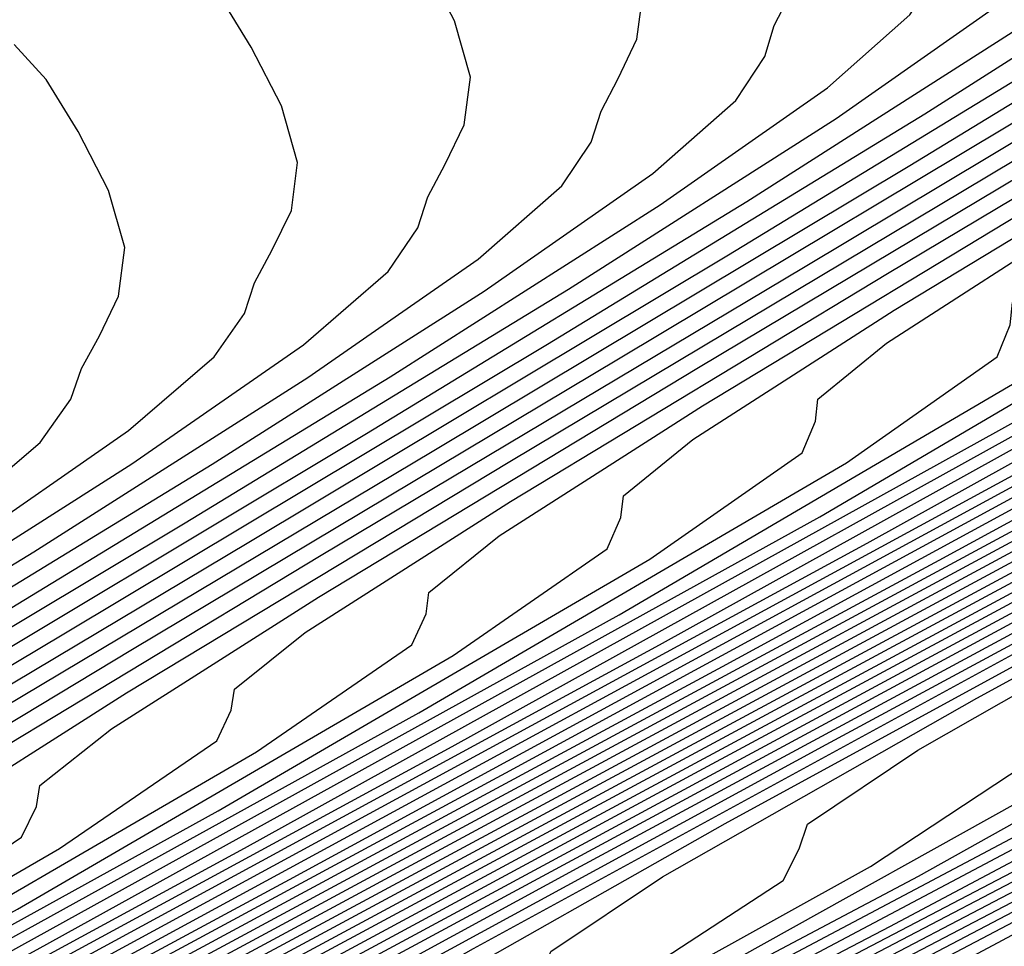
# Model space of a CAD drawing. Extents: x 3249832 to 3255657, y 13789405 to 13793316.
# Tile 500 of 656: x 3254738.05 to 3254740.75, y 13790601.68 to 13790604.23. Entities that reach past the tile are written whole.
import ezdxf

# ---------------------------------------------------------------- set-up
doc = ezdxf.new("R2010")
doc.units = 0
doc.header["$LTSCALE"] = 100
doc.header["$MEASUREMENT"] = 0
for name, color, linetype in [('GRATIO_CON', 10, 'CONTINUOUS'), ('GRATIO_ICON', 7, 'CONTINUOUS'), ('TARGETS_EAST', 7, 'CONTINUOUS')]:
    doc.layers.add(name, color=color, linetype=linetype)

# ---------------------------------------------------------------- blocks, each defined once
blk = doc.blocks.new('Gratio_032316_contours')
at = {"layer": 'GRATIO_CON', "color": 1, "linetype": 'Continuous', "flags": 128}
for points in [[(3254689.3426, 13790576.2881), (3254695.7745, 13790579.3503), (3254703.3391, 13790582.965), (3254709.7687, 13790586.0406), (3254713.3627, 13790587.7583), (3254714.688, 13790588.3896), (3254714.8784, 13790588.4788), (3254714.9186, 13790588.4989), (3254715.1958, 13790588.64), (3254715.9477, 13790589.0209), (3254717.406, 13790589.758), (3254719.7768, 13790590.9571), (3254723.2601, 13790592.7216), (3254727.837, 13790595.044), (3254732.6141, 13790597.4741), (3254736.4797, 13790599.4508), (3254738.6808, 13790600.5941), (3254739.9016, 13790601.247), (3254741.1856, 13790601.9335), (3254743.2781, 13790603.029), (3254745.7336, 13790604.3149)], [(3254689.9727, 13790576.6081), (3254696.2439, 13790579.5938), (3254703.6196, 13790583.1181), (3254709.8888, 13790586.1167), (3254713.3933, 13790587.7912), (3254714.6858, 13790588.4063), (3254714.8717, 13790588.4927), (3254714.9055, 13790588.5092), (3254715.1367, 13790588.6267), (3254715.764, 13790588.9444), (3254717.0006, 13790589.5695), (3254719.1189, 13790590.6412), (3254722.4064, 13790592.307), (3254726.9076, 13790594.5914), (3254731.6966, 13790597.0274), (3254735.6046, 13790599.0253), (3254737.8339, 13790600.182), (3254739.0703, 13790600.8418), (3254740.3706, 13790601.5359), (3254742.4901, 13790602.6448), (3254744.9774, 13790603.9467)], [(3254691.2328, 13790577.248), (3254697.1828, 13790580.0808), (3254704.1807, 13790583.4244), (3254710.129, 13790586.269), (3254713.4545, 13790587.8569), (3254714.6813, 13790588.4397), (3254714.8582, 13790588.5207), (3254714.8792, 13790588.5298), (3254715.0187, 13790588.6002), (3254715.3966, 13790588.7916), (3254716.1897, 13790589.1926), (3254717.8031, 13790590.0095), (3254720.699, 13790591.4778), (3254725.0489, 13790593.6861), (3254729.8615, 13790596.1341), (3254733.8544, 13790598.1742), (3254736.14, 13790599.3578), (3254737.4076, 13790600.0316), (3254738.7408, 13790600.7409), (3254740.9141, 13790601.8765), (3254743.4649, 13790603.2103), (3254745.6215, 13790604.3595)], [(3254724.1196, 13790593.2335), (3254728.9439, 13790595.6874), (3254732.9794, 13790597.7486), (3254735.2931, 13790598.9457), (3254736.5762, 13790599.6264), (3254737.9258, 13790600.3434), (3254740.1261, 13790601.4924), (3254742.7087, 13790602.8421), (3254744.8926, 13790604.0046)], [(3254723.1903, 13790592.7809), (3254728.0264, 13790595.2407), (3254732.1043, 13790597.3231), (3254734.4462, 13790598.5336), (3254735.7448, 13790599.2213), (3254737.1109, 13790599.9459), (3254739.3381, 13790601.1082), (3254741.9525, 13790602.4739), (3254744.1637, 13790603.6497), (3254745.3795, 13790604.3396)], [(3254690.0632, 13790576.7709), (3254693.123, 13790578.2079), (3254698.591, 13790580.8113), (3254705.0221, 13790583.884), (3254710.4885, 13790586.4982), (3254713.5444, 13790587.9574), (3254714.6719, 13790588.4924), (3254714.8349, 13790588.5658), (3254714.9582, 13790588.6248), (3254715.8092, 13790589.0544), (3254718.1159, 13790590.2241), (3254722.2424, 13790592.3192), (3254727.097, 13790594.7881), (3254731.2239, 13790596.8948), (3254733.5977, 13790598.1207), (3254734.9133, 13790598.8161), (3254736.296, 13790599.5483), (3254738.55, 13790600.7241), (3254741.1963, 13790602.1057), (3254743.4348, 13790603.2948), (3254744.6662, 13790603.9913), (3254745.0955, 13790604.2901)], [(3254726.0488, 13790594.2943), (3254729.8279, 13790596.2235), (3254732.0087, 13790597.3498), (3254733.2637, 13790598.0124), (3254734.6661, 13790598.7533), (3254736.974, 13790599.9558), (3254739.6839, 13790601.3694), (3254741.9769, 13790602.585), (3254743.2398, 13790603.2949), (3254743.6817, 13790603.5966), (3254743.7175, 13790603.689), (3254743.7354, 13790603.7605), (3254744.0182, 13790603.959), (3254744.8221, 13790604.4219)], [(3254725.5247, 13790594.0474), (3254729.1299, 13790595.8879), (3254731.2143, 13790596.9644), (3254732.4389, 13790597.6106), (3254733.8512, 13790598.3558), (3254736.186, 13790599.5716), (3254738.9277, 13790601.0012), (3254741.248, 13790602.23), (3254742.5266, 13790602.9467), (3254742.9749, 13790603.2499), (3254743.0122, 13790603.3413), (3254743.0312, 13790603.4119), (3254743.3179, 13790603.6114), (3254744.1316, 13790604.0787), (3254745.6476, 13790604.909)], [(3254725.0006, 13790593.8006), (3254728.4319, 13790595.5522), (3254730.4198, 13790596.5789), (3254731.6141, 13790597.2088), (3254733.0362, 13790597.9583), (3254735.398, 13790599.1875), (3254738.1715, 13790600.633), (3254740.5191, 13790601.8751), (3254741.8134, 13790602.5984), (3254742.268, 13790602.9031), (3254742.3069, 13790602.9935), (3254742.327, 13790603.0633), (3254742.6177, 13790603.2637), (3254743.4411, 13790603.7356), (3254744.9748, 13790604.5749)], [(3254724.4765, 13790593.5537), (3254727.7338, 13790595.2166), (3254729.6254, 13790596.1934), (3254730.7893, 13790596.807), (3254732.2213, 13790597.5607), (3254734.6099, 13790598.8034), (3254737.4153, 13790600.2648), (3254739.7902, 13790601.5202), (3254741.1002, 13790602.2502), (3254741.5612, 13790602.5564), (3254741.6016, 13790602.6458), (3254741.6228, 13790602.7147), (3254741.9174, 13790602.9161), (3254742.7506, 13790603.3925), (3254744.302, 13790604.2409), (3254746.4073, 13790605.3777)], [(3254726.3378, 13790594.5453), (3254728.0364, 13790595.4225), (3254729.1397, 13790596.0034), (3254730.5914, 13790596.7657), (3254733.0339, 13790598.0351), (3254735.9029, 13790599.5284), (3254738.3324, 13790600.8104), (3254739.6738, 13790601.5537), (3254740.1474, 13790601.863), (3254740.191, 13790601.9504), (3254740.2145, 13790602.0175), (3254740.5169, 13790602.2209), (3254741.3696, 13790602.7062), (3254742.9564, 13790603.5729), (3254745.1093, 13790604.735)], [(3254725.6398, 13790594.2097), (3254727.242, 13790595.0371), (3254728.3149, 13790595.6016), (3254729.7765, 13790596.3682), (3254732.2459, 13790597.6509), (3254735.1467, 13790599.1602), (3254737.6035, 13790600.4555), (3254738.9606, 13790601.2055), (3254739.4406, 13790601.5162), (3254739.4857, 13790601.6027), (3254739.5103, 13790601.6689), (3254739.8166, 13790601.8732), (3254740.6791, 13790602.3631), (3254742.2835, 13790603.2388), (3254744.4603, 13790604.4136), (3254746.951, 13790605.7536)], [(3254726.4475, 13790594.6516), (3254727.4901, 13790595.1998), (3254728.9615, 13790595.9707), (3254731.4579, 13790597.2668), (3254734.3904, 13790598.792), (3254736.8745, 13790600.1006), (3254738.2473, 13790600.8573), (3254738.7337, 13790601.1695), (3254738.7804, 13790601.255), (3254738.8061, 13790601.3203), (3254739.1163, 13790601.5256), (3254739.9886, 13790602.0199), (3254741.6107, 13790602.9048), (3254743.8113, 13790604.0922), (3254746.3292, 13790605.4468)], [(3254726.6653, 13790594.798), (3254728.1466, 13790595.5731), (3254730.6698, 13790596.8826), (3254733.6342, 13790598.4238), (3254736.1456, 13790599.7456), (3254737.5341, 13790600.5091), (3254738.0268, 13790600.8228), (3254738.0751, 13790600.9073), (3254738.1019, 13790600.9716), (3254738.4161, 13790601.178), (3254739.2981, 13790601.6768), (3254740.9379, 13790602.5708), (3254743.1622, 13790603.7708), (3254745.7073, 13790605.14)], [(3254726.5167, 13790594.7781), (3254729.0938, 13790596.1143), (3254732.1218, 13790597.6874), (3254734.6878, 13790599.0358), (3254736.1077, 13790599.8126), (3254736.6131, 13790600.1293), (3254736.6645, 13790600.2119), (3254736.6935, 13790600.2744), (3254737.0155, 13790600.4827), (3254737.9171, 13790600.9906), (3254739.5923, 13790601.9027), (3254741.8642, 13790603.128), (3254744.4636, 13790604.5264), (3254747.1108, 13790605.9534)], [(3254725.7018, 13790594.3806), (3254728.3058, 13790595.7302), (3254731.3656, 13790597.3192), (3254733.9589, 13790598.6809), (3254735.3945, 13790599.4644), (3254735.9062, 13790599.7826), (3254735.9592, 13790599.8642), (3254735.9893, 13790599.9258), (3254736.3152, 13790600.1351), (3254737.2266, 13790600.6474), (3254738.9195, 13790601.5687), (3254741.2152, 13790602.8067), (3254743.8418, 13790604.2196), (3254746.5167, 13790605.6615)], [(3254724.8869, 13790593.9831), (3254727.5178, 13790595.346), (3254730.6094, 13790596.951), (3254733.23, 13790598.326), (3254734.6813, 13790599.1162), (3254735.1994, 13790599.4358), (3254735.2539, 13790599.5165), (3254735.2851, 13790599.5772), (3254735.615, 13790599.7875), (3254736.5361, 13790600.3043), (3254738.2467, 13790601.2347), (3254740.5662, 13790602.4853), (3254743.2199, 13790603.9128), (3254745.9225, 13790605.3696)], [(3254726.7297, 13790594.9619), (3254729.8532, 13790596.5828), (3254732.5011, 13790597.9711), (3254733.9681, 13790598.7679), (3254734.4925, 13790599.0891), (3254734.5486, 13790599.1688), (3254734.5809, 13790599.2286), (3254734.9147, 13790599.4398), (3254735.8456, 13790599.9612), (3254737.5738, 13790600.9006), (3254739.9172, 13790602.1639), (3254742.5981, 13790603.606), (3254745.3284, 13790605.0776)], [(3254725.1537, 13790594.1936), (3254728.3408, 13790595.8464), (3254731.0432, 13790597.2612), (3254732.5416, 13790598.0715), (3254733.0788, 13790598.3956), (3254733.138, 13790598.4734), (3254733.1725, 13790598.5314), (3254733.5142, 13790598.7446), (3254734.4647, 13790599.2749), (3254736.2282, 13790600.2326), (3254738.6192, 13790601.5211), (3254741.3544, 13790602.9924), (3254744.14, 13790604.4938), (3254746.6389, 13790605.8542)], [(3254724.3657, 13790593.8095), (3254727.5846, 13790595.4782), (3254730.3143, 13790596.9063), (3254731.8284, 13790597.7233), (3254732.3719, 13790598.0489), (3254732.4327, 13790598.1257), (3254732.4683, 13790598.1828), (3254732.8139, 13790598.397), (3254733.7742, 13790598.9318), (3254735.5554, 13790599.8985), (3254737.9702, 13790601.1997), (3254740.7326, 13790602.6856), (3254743.5459, 13790604.2018), (3254746.0696, 13790605.5755)], [(3254726.8284, 13790595.11), (3254729.5854, 13790596.5514), (3254731.1152, 13790597.375), (3254731.6651, 13790597.7022), (3254731.7274, 13790597.7779), (3254731.7641, 13790597.8342), (3254732.1136, 13790598.0493), (3254733.0837, 13790598.5886), (3254734.8826, 13790599.5645), (3254737.3212, 13790600.8783), (3254740.1107, 13790602.3788), (3254742.9517, 13790603.9099), (3254745.5004, 13790605.2968)], [(3254726.0722, 13790594.7418), (3254728.8565, 13790596.1965), (3254730.402, 13790597.0268), (3254730.9582, 13790597.3554), (3254731.0222, 13790597.4302), (3254731.0599, 13790597.4856), (3254731.4133, 13790597.7017), (3254732.3932, 13790598.2455), (3254734.2098, 13790599.2305), (3254736.6721, 13790600.557), (3254739.4889, 13790602.072), (3254742.3576, 13790603.618), (3254744.9312, 13790605.0181)], [(3254724.5597, 13790594.0055), (3254727.3987, 13790595.4866), (3254728.9756, 13790596.3303), (3254729.5445, 13790596.662), (3254729.6116, 13790596.7348), (3254729.6515, 13790596.7883), (3254730.0128, 13790597.0065), (3254731.0122, 13790597.5592), (3254732.8641, 13790598.5624), (3254735.3741, 13790599.9142), (3254738.2452, 13790601.4584), (3254741.1692, 13790603.0341), (3254743.7928, 13790604.4607), (3254745.7514, 13790605.5527)], [(3254726.6698, 13790595.1317), (3254728.2624, 13790595.9821), (3254728.8376, 13790596.3152), (3254728.9063, 13790596.3871), (3254728.9473, 13790596.4397), (3254729.3125, 13790596.6588), (3254730.3217, 13790597.2161), (3254732.1913, 13790598.2284), (3254734.7251, 13790599.5928), (3254737.6234, 13790601.1516), (3254740.5751, 13790602.7422), (3254743.2236, 13790604.1819), (3254745.201, 13790605.2835)], [(3254725.9781, 13790594.796), (3254727.5602, 13790595.6396), (3254728.1321, 13790595.9692), (3254728.201, 13790596.0394), (3254728.2432, 13790596.0911), (3254728.6123, 13790596.3112), (3254729.6312, 13790596.873), (3254731.5185, 13790597.8944), (3254734.0761, 13790599.2714), (3254737.0015, 13790600.8448), (3254739.9809, 13790602.4502), (3254742.6544, 13790603.9032), (3254744.6507, 13790605.0144), (3254745.719, 13790605.6546)], [(3254726.8879, 13790595.3125), (3254727.4304, 13790595.6251), (3254727.4957, 13790595.6917), (3254727.539, 13790595.7425), (3254727.912, 13790595.9636), (3254728.9407, 13790596.5299), (3254730.8457, 13790597.5603), (3254733.4271, 13790598.95), (3254736.3797, 13790600.538), (3254739.3867, 13790602.1583), (3254742.0852, 13790603.6245), (3254744.1004, 13790604.7453), (3254745.1792, 13790605.3901)], [(3254726.5114, 13790595.2683), (3254727.5597, 13790595.8436), (3254729.5001, 13790596.8923), (3254732.1291, 13790598.3073), (3254735.136, 13790599.9244), (3254738.1984, 13790601.5744), (3254740.9468, 13790603.0671), (3254742.9997, 13790604.207), (3254744.0997, 13790604.8611), (3254744.4835, 13790605.1454), (3254744.5116, 13790605.2382), (3254744.5122, 13790605.3046), (3254744.6836, 13790605.4556), (3254745.1918, 13790605.789)], [(3254726.8692, 13790595.5005), (3254728.8273, 13790596.5582), (3254731.4801, 13790597.9859), (3254734.5142, 13790599.6176), (3254737.6043, 13790601.2825), (3254740.3776, 13790602.7884), (3254742.4494, 13790603.9379), (3254743.5599, 13790604.5966), (3254743.948, 13790604.8818), (3254743.9772, 13790604.9739), (3254743.9785, 13790605.0395), (3254744.152, 13790605.1909), (3254744.6652, 13790605.5266), (3254745.6126, 13790606.1037)], [(3254726.1787, 13790595.1573), (3254728.1544, 13790596.2242), (3254730.8311, 13790597.6645), (3254733.8923, 13790599.3108), (3254737.0101, 13790600.9906), (3254739.8083, 13790602.5097), (3254741.8991, 13790603.6688), (3254743.0202, 13790604.3321), (3254743.4125, 13790604.6182), (3254743.4428, 13790604.7095), (3254743.4448, 13790604.7744), (3254743.6204, 13790604.9262), (3254744.1386, 13790605.2643), (3254745.0947, 13790605.8461)], [(3254725.4882, 13790594.8142), (3254727.4816, 13790595.8902), (3254730.1821, 13790597.3431), (3254733.2705, 13790599.004), (3254736.4159, 13790600.6987), (3254739.2391, 13790602.231), (3254741.3488, 13790603.3996), (3254742.4804, 13790604.0675), (3254742.877, 13790604.3547), (3254742.9084, 13790604.4452), (3254742.9111, 13790604.5093), (3254743.0888, 13790604.6615), (3254743.612, 13790605.0019), (3254744.5768, 13790605.5886), (3254745.7826, 13790606.31)], [(3254726.136, 13790595.2221), (3254728.884, 13790596.7003), (3254732.0268, 13790598.3905), (3254735.2276, 13790600.1148), (3254738.1007, 13790601.6735), (3254740.2481, 13790602.8614), (3254741.4009, 13790603.5385), (3254741.806, 13790603.8275), (3254741.8396, 13790603.9165), (3254741.8437, 13790603.9792), (3254742.0257, 13790604.132), (3254742.5588, 13790604.4772), (3254743.541, 13790605.0735), (3254744.7681, 13790605.8073)], [(3254725.4632, 13790594.8881), (3254728.235, 13790596.3789), (3254731.405, 13790598.0837), (3254734.6335, 13790599.8229), (3254737.5315, 13790601.3948), (3254739.6978, 13790602.5923), (3254740.8611, 13790603.274), (3254741.2705, 13790603.5639), (3254741.3051, 13790603.6521), (3254741.31, 13790603.7141), (3254741.4941, 13790603.8673), (3254742.0322, 13790604.2148), (3254743.023, 13790604.816), (3254744.2609, 13790605.556), (3254745.4639, 13790606.2766)], [(3254724.7904, 13790594.5541), (3254727.586, 13790596.0576), (3254730.7831, 13790597.7769), (3254734.0393, 13790599.5309), (3254736.9623, 13790601.1161), (3254739.1475, 13790602.3231), (3254740.3214, 13790603.0095), (3254740.735, 13790603.3004), (3254740.7707, 13790603.3878), (3254740.7763, 13790603.449), (3254740.9625, 13790603.6026), (3254741.5056, 13790603.9525), (3254742.5051, 13790604.5584), (3254743.7537, 13790605.3047), (3254744.967, 13790606.0314)], [(3254726.937, 13790595.7362), (3254730.1613, 13790597.4701), (3254733.4451, 13790599.239), (3254736.3931, 13790600.8374), (3254738.5972, 13790602.054), (3254739.7816, 13790602.745), (3254740.1996, 13790603.0368), (3254740.2363, 13790603.1234), (3254740.2426, 13790603.1839), (3254740.4309, 13790603.3379), (3254740.979, 13790603.6901), (3254741.9872, 13790604.3009), (3254743.2464, 13790605.0534), (3254744.4701, 13790605.7863), (3254745.4248, 13790606.3694)], [(3254725.639, 13790595.0934), (3254728.9176, 13790596.8565), (3254732.2568, 13790598.6551), (3254735.2547, 13790600.28), (3254737.4965, 13790601.5157), (3254738.7021, 13790602.216), (3254739.1286, 13790602.5096), (3254739.1675, 13790602.5947), (3254739.1753, 13790602.6537), (3254739.3678, 13790602.8085), (3254739.9258, 13790603.1654), (3254740.9514, 13790603.7858), (3254742.2319, 13790604.5507), (3254743.4762, 13790605.2959), (3254744.4471, 13790605.8888), (3254745.1243, 13790606.3232)], [(3254724.99, 13790594.772), (3254728.2958, 13790596.5497), (3254731.6627, 13790598.3632), (3254734.6855, 13790600.0013), (3254736.9462, 13790601.2466), (3254738.1623, 13790601.9514), (3254738.5931, 13790602.2461), (3254738.6331, 13790602.3303), (3254738.6416, 13790602.3886), (3254738.8362, 13790602.5437), (3254739.3992, 13790602.903), (3254740.4335, 13790603.5283), (3254741.7247, 13790604.2994), (3254742.9793, 13790605.0508), (3254743.9582, 13790605.6485), (3254744.6412, 13790606.0863), (3254745.0626, 13790606.3893)], [(3254724.341, 13790594.4506), (3254727.6739, 13790596.2429), (3254731.0685, 13790598.0713), (3254734.1162, 13790599.7226), (3254736.3959, 13790600.9775), (3254737.6226, 13790601.6869), (3254738.0576, 13790601.9825), (3254738.0987, 13790602.066), (3254738.1079, 13790602.1235), (3254738.3046, 13790602.279), (3254738.8726, 13790602.6406), (3254739.9155, 13790603.2707), (3254741.2175, 13790604.0481), (3254742.4824, 13790604.8056), (3254743.4694, 13790605.4082), (3254744.1581, 13790605.8493), (3254744.5832, 13790606.1542), (3254744.7888, 13790606.3504)], [(3254737.773, 13790602.0143), (3254738.346, 13790602.3783), (3254739.3976, 13790603.0132), (3254740.7102, 13790603.7968), (3254741.9854, 13790604.5604), (3254742.9805, 13790605.168), (3254743.6749, 13790605.6124), (3254744.1038, 13790605.9191), (3254744.3117, 13790606.1157), (3254744.38, 13790606.2392), (3254744.3996, 13790606.3287), (3254744.4403, 13790606.4179), (3254744.4868, 13790606.5193)], [(3254737.2928, 13790601.8536), (3254738.3618, 13790602.4981), (3254739.6957, 13790603.2941), (3254740.9916, 13790604.0701), (3254742.0028, 13790604.6874), (3254742.7086, 13790605.1385), (3254743.1451, 13790605.4489), (3254743.3574, 13790605.6464), (3254743.4281, 13790605.7692), (3254743.4492, 13790605.8578), (3254743.4912, 13790605.9472), (3254743.5386, 13790606.0497), (3254743.5545, 13790606.172), (3254743.5133, 13790606.3164), (3254743.4351, 13790606.4674)], [(3254737.8439, 13790602.2406), (3254739.1885, 13790603.0428), (3254740.4947, 13790603.8249), (3254741.5139, 13790604.4471), (3254742.2255, 13790604.9016), (3254742.6658, 13790605.2138), (3254742.8803, 13790605.4117), (3254742.9522, 13790605.5341), (3254742.9741, 13790605.6223), (3254743.0167, 13790605.7118), (3254743.0646, 13790605.8149), (3254743.0806, 13790605.9382), (3254743.0391, 13790606.0837), (3254742.9604, 13790606.2357), (3254742.8763, 13790606.3739), (3254742.7898, 13790606.4736)], [(3254737.326, 13790601.983), (3254738.6813, 13790602.7915), (3254739.9977, 13790603.5798), (3254741.025, 13790604.2068), (3254741.7424, 13790604.6646), (3254742.1864, 13790604.9787), (3254742.4032, 13790605.1771)], [(3254736.808, 13790601.7255), (3254738.174, 13790602.5402), (3254739.5008, 13790603.3346), (3254740.5361, 13790603.9665), (3254741.2592, 13790604.4277), (3254741.707, 13790604.7436), (3254741.926, 13790604.9424), (3254742.0004, 13790605.0641), (3254742.0237, 13790605.1514), (3254742.0676, 13790605.241), (3254742.1165, 13790605.3453), (3254742.1327, 13790605.4705), (3254742.0906, 13790605.6182), (3254742.0109, 13790605.7721), (3254741.9261, 13790605.9113), (3254741.8394, 13790606.0103), (3254741.6355, 13790606.0259), (3254741.1698, 13790605.9102), (3254740.3671, 13790605.6431), (3254739.4294, 13790605.3154), (3254738.6281, 13790605.0453), (3254738.1557, 13790604.9158), (3254737.8883, 13790604.8674)], [(3254737.1595, 13790602.0375), (3254738.507, 13790602.8443), (3254739.5584, 13790603.4859), (3254740.2929, 13790603.9538), (3254740.7483, 13790604.2734), (3254740.9718, 13790604.4731), (3254741.0486, 13790604.594), (3254741.0733, 13790604.6805), (3254741.1185, 13790604.7702), (3254741.1683, 13790604.8757), (3254741.1849, 13790605.0027), (3254741.1421, 13790605.1527), (3254741.0614, 13790605.3086), (3254740.9759, 13790605.4487), (3254740.8889, 13790605.5471), (3254740.6831, 13790605.5603), (3254740.2113, 13790605.4407), (3254739.3967, 13790605.1681), (3254738.4449, 13790604.8344), (3254737.6318, 13790604.5588)], [(3254738.01, 13790602.5991), (3254739.0695, 13790603.2456), (3254739.8098, 13790603.7169), (3254740.2689, 13790604.0383), (3254740.4947, 13790604.2384), (3254740.5726, 13790604.359), (3254740.5981, 13790604.445), (3254740.6439, 13790604.5349), (3254740.6943, 13790604.6409), (3254740.711, 13790604.7689), (3254740.6679, 13790604.92), (3254740.5867, 13790605.0768), (3254740.5008, 13790605.2174), (3254740.4137, 13790605.3155), (3254740.2069, 13790605.3275), (3254739.732, 13790605.2059), (3254738.9116, 13790604.9306), (3254737.9527, 13790604.5939)], [(3254737.5131, 13790602.3539), (3254738.5807, 13790603.0053), (3254739.3266, 13790603.4799), (3254739.7896, 13790603.8031), (3254740.0175, 13790604.0037), (3254740.0967, 13790604.124), (3254740.1229, 13790604.2095), (3254740.1694, 13790604.2995), (3254740.2202, 13790604.4061), (3254740.2371, 13790604.535), (3254740.1937, 13790604.6872), (3254740.1119, 13790604.845), (3254740.0257, 13790604.9861), (3254739.9384, 13790605.0838), (3254739.7307, 13790605.0948), (3254739.2528, 13790604.9711), (3254738.4264, 13790604.6931), (3254737.4604, 13790604.3534)], [(3254737.0162, 13790602.1087), (3254738.0918, 13790602.765), (3254738.8435, 13790603.243), (3254739.3102, 13790603.568), (3254739.5404, 13790603.7691), (3254739.6208, 13790603.8889), (3254739.6477, 13790603.9741), (3254739.6948, 13790604.0641), (3254739.7461, 13790604.1713), (3254739.7631, 13790604.3012), (3254739.7194, 13790604.4545), (3254739.6372, 13790604.6132), (3254739.5506, 13790604.7548), (3254739.4632, 13790604.8522), (3254739.2546, 13790604.862), (3254738.7735, 13790604.7363), (3254737.9412, 13790604.4556)], [(3254737.8772, 13790602.7691), (3254738.3515, 13790603.0978), (3254738.5862, 13790603.2997), (3254738.669, 13790603.4189), (3254738.6973, 13790603.5032), (3254738.7457, 13790603.5933), (3254738.798, 13790603.7017), (3254738.8153, 13790603.8334), (3254738.771, 13790603.989), (3254738.6877, 13790604.1497), (3254738.6005, 13790604.2922), (3254738.5127, 13790604.389), (3254738.3022, 13790604.3964), (3254737.815, 13790604.2667)], [(3254737.8721, 13790602.8627), (3254738.109, 13790603.065), (3254738.1931, 13790603.1838), (3254738.2221, 13790603.2677), (3254738.2712, 13790603.358), (3254738.3239, 13790603.4669), (3254738.3414, 13790603.5996), (3254738.2967, 13790603.7562), (3254738.213, 13790603.9179), (3254738.1254, 13790604.0609), (3254738.0375, 13790604.1573)]]:
    blk.add_lwpolyline(points, dxfattribs=at)
at = {"layer": 'GRATIO_ICON', "color": 7, "linetype": 'Continuous', "flags": 128}
for points in [[(3254690.6028, 13790576.928), (3254696.7133, 13790579.8373), (3254703.9002, 13790583.2712), (3254710.0089, 13790586.1928), (3254713.4239, 13790587.8241), (3254714.6835, 13790588.423), (3254714.865, 13790588.5067), (3254714.8923, 13790588.5195), (3254715.0777, 13790588.6135), (3254715.5803, 13790588.868), (3254716.5951, 13790589.381), (3254718.461, 13790590.3253), (3254721.5527, 13790591.8924), (3254725.9783, 13790594.1388), (3254730.779, 13790596.5807), (3254734.7295, 13790598.5997), (3254736.9869, 13790599.7699), (3254738.2389, 13790600.4367), (3254739.5557, 13790601.1384), (3254741.7021, 13790602.2607), (3254744.2212, 13790603.5785), (3254746.3504, 13790604.7145)], [(3254726.573, 13790594.5409), (3254730.5259, 13790596.559), (3254732.8032, 13790597.7352), (3254734.0885, 13790598.4142), (3254735.481, 13790599.1508), (3254737.762, 13790600.3399), (3254740.4401, 13790601.7375), (3254742.7058, 13790602.9399), (3254743.953, 13790603.6431), (3254744.3886, 13790603.9433), (3254744.4228, 13790604.0367), (3254744.4396, 13790604.1091), (3254744.7185, 13790604.3066), (3254745.5126, 13790604.765)], [(3254727.0358, 13790594.881), (3254728.8309, 13790595.808), (3254729.9645, 13790596.4052), (3254731.4063, 13790597.1632), (3254733.8219, 13790598.4192), (3254736.6591, 13790599.8966), (3254739.0613, 13790601.1653), (3254740.387, 13790601.902), (3254740.8543, 13790602.2097), (3254740.8963, 13790602.2981), (3254740.9186, 13790602.3661), (3254741.2171, 13790602.5685), (3254742.0601, 13790603.0493), (3254743.6292, 13790603.9069), (3254745.7583, 13790605.0564)], [(3254725.8405, 13790594.3962), (3254727.3317, 13790595.1756), (3254729.8818, 13790596.4985), (3254732.878, 13790598.0556), (3254735.4167, 13790599.3907), (3254736.8209, 13790600.1608), (3254737.32, 13790600.476), (3254737.3698, 13790600.5596), (3254737.3977, 13790600.623), (3254737.7158, 13790600.8304), (3254738.6076, 13790601.3337), (3254740.2651, 13790602.2367), (3254742.5132, 13790603.4494), (3254745.0855, 13790604.8332)], [(3254725.9417, 13790594.5778), (3254729.097, 13790596.2146), (3254731.7722, 13790597.6161), (3254733.2549, 13790598.4197), (3254733.7856, 13790598.7424), (3254733.8433, 13790598.8211), (3254733.8767, 13790598.88), (3254734.2144, 13790599.0922), (3254735.1551, 13790599.618), (3254736.901, 13790600.5666), (3254739.2682, 13790601.8425), (3254741.9763, 13790603.2992), (3254744.7342, 13790604.7857)], [(3254725.316, 13790594.3737), (3254728.1276, 13790595.8416), (3254729.6888, 13790596.6786), (3254730.2513, 13790597.0087), (3254730.3169, 13790597.0825), (3254730.3557, 13790597.137), (3254730.7131, 13790597.3541), (3254731.7027, 13790597.9024), (3254733.537, 13790598.8964), (3254736.0231, 13790600.2356), (3254738.8671, 13790601.7652), (3254741.7634, 13790603.326), (3254744.362, 13790604.7394), (3254746.3017, 13790605.8218)], [(3254726.8348, 13790595.3939), (3254727.2117, 13790595.616), (3254728.2502, 13790596.1867), (3254730.1729, 13790597.2263), (3254732.7781, 13790598.6286), (3254735.7579, 13790600.2312), (3254738.7926, 13790601.8664), (3254741.516, 13790603.3458), (3254743.5501, 13790604.4761), (3254744.6395, 13790605.1256), (3254745.019, 13790605.4089)], [(3254726.8088, 13790595.5561), (3254729.533, 13790597.0217), (3254732.6487, 13790598.6972), (3254735.8218, 13790600.4067), (3254738.6699, 13790601.9523), (3254740.7985, 13790603.1305), (3254741.9407, 13790603.803), (3254742.3415, 13790604.0911), (3254742.374, 13790604.1808), (3254742.3774, 13790604.2442), (3254742.5572, 13790604.3968), (3254743.0854, 13790604.7395), (3254744.0589, 13790605.3311), (3254745.2754, 13790606.0587)], [(3254726.288, 13790595.4148), (3254729.5395, 13790597.1633), (3254732.851, 13790598.9471), (3254735.8239, 13790600.5587), (3254738.0468, 13790601.7849), (3254739.2419, 13790602.4805), (3254739.6641, 13790602.7732), (3254739.7019, 13790602.859), (3254739.7089, 13790602.9188), (3254739.8993, 13790603.0732), (3254740.4524, 13790603.4277), (3254741.4693, 13790604.0434), (3254742.7392, 13790604.8021), (3254743.9731, 13790605.5411), (3254744.936, 13790606.1291)], [(3254737.8194, 13790602.1159), (3254738.8797, 13790602.7557), (3254740.203, 13790603.5454), (3254741.4885, 13790604.3153), (3254742.4916, 13790604.9277), (3254743.1918, 13790605.3754), (3254743.6245, 13790605.684), (3254743.8345, 13790605.8811), (3254743.904, 13790606.0042), (3254743.9244, 13790606.0932), (3254743.9658, 13790606.1825), (3254744.0127, 13790606.2845), (3254744.0284, 13790606.4059), (3254743.9875, 13790606.5492)], [(3254737.6668, 13790602.2888), (3254739.0039, 13790603.0894), (3254740.0473, 13790603.7262), (3254740.7761, 13790604.1908), (3254741.2277, 13790604.5085), (3254741.4489, 13790604.7077), (3254741.5245, 13790604.829), (3254741.5485, 13790604.9159), (3254741.593, 13790605.0056), (3254741.6424, 13790605.1105), (3254741.6588, 13790605.2366), (3254741.6164, 13790605.3855), (3254741.5361, 13790605.5403), (3254741.451, 13790605.68), (3254741.3641, 13790605.7787), (3254741.1593, 13790605.7931), (3254740.6906, 13790605.6754), (3254739.8819, 13790605.4056), (3254738.9372, 13790605.0749), (3254738.13, 13790604.8021), (3254737.6544, 13790604.6705)], [(3254737.6029, 13790602.5247), (3254738.3604, 13790603.0061), (3254738.8309, 13790603.3329), (3254739.0633, 13790603.5344), (3254739.1449, 13790603.6539), (3254739.1725, 13790603.7386), (3254739.2203, 13790603.8287), (3254739.2721, 13790603.9365), (3254739.2892, 13790604.0673), (3254739.2452, 13790604.2217), (3254739.1624, 13790604.3815), (3254739.0756, 13790604.5235), (3254738.988, 13790604.6206), (3254738.7784, 13790604.6292), (3254738.2942, 13790604.5015), (3254737.456, 13790604.2181)]]:
    blk.add_lwpolyline(points, dxfattribs=at)

msp = doc.modelspace()

# ---------------------------------------------------------------- block references
at = {"layer": 'TARGETS_EAST'}
msp.add_blockref('Gratio_032316_contours', (0, 0), dxfattribs=at)

doc.saveas('drawing.dxf')
